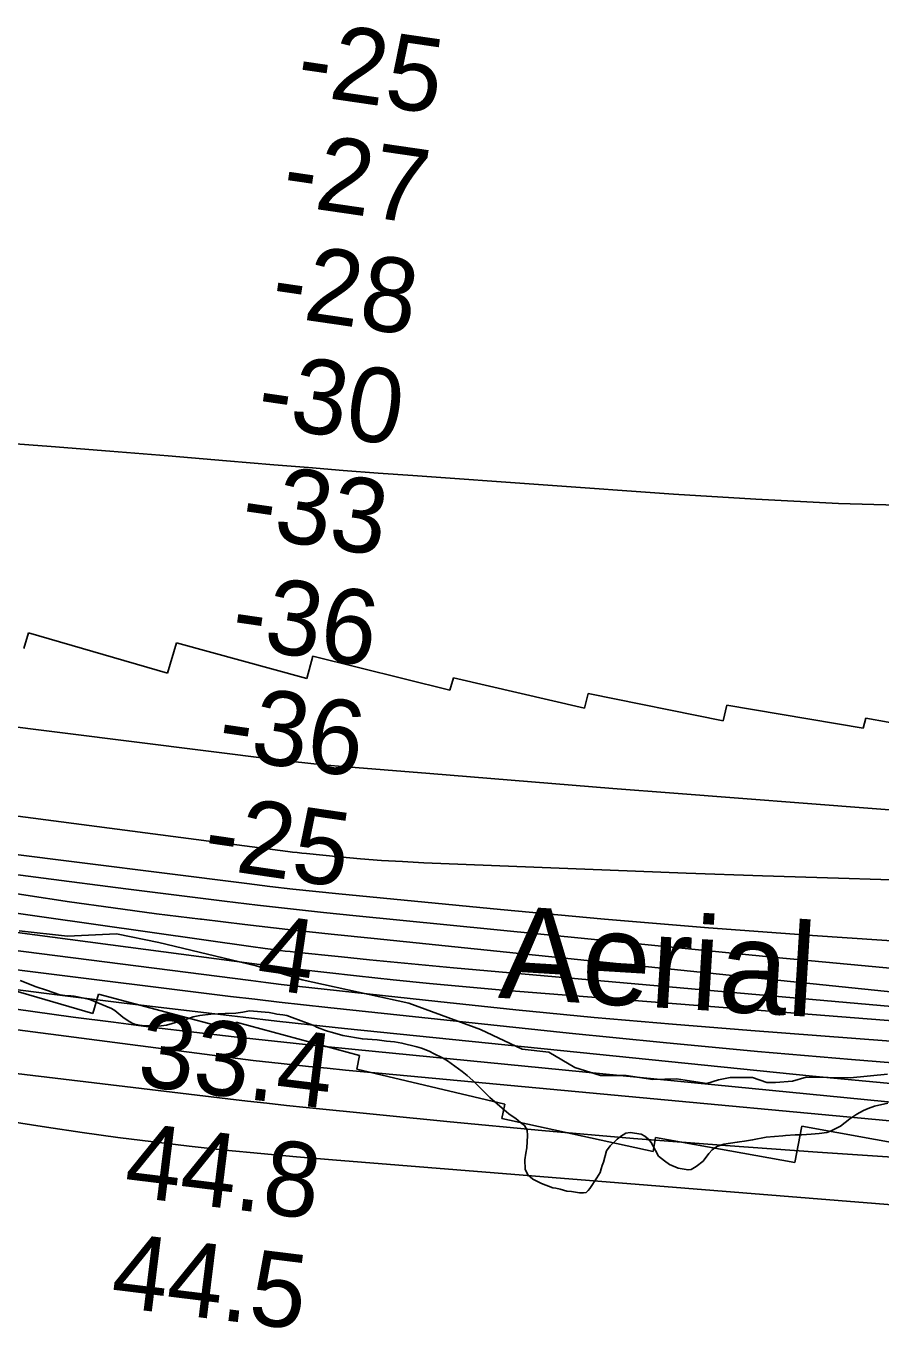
# Model space of a CAD drawing. Extents: x 3187622 to 3225504, y 800805 to 826213.
# Drawn here: x 3210446 to 3211213, y 809957 to 811128 of the extents above; entities that cross this region are included whole.
import ezdxf

# ---------------------------------------------------------------- set-up
doc = ezdxf.new("R2010")
doc.units = 0
for name, color, linetype in [('V-RIVR-EDGE', 7, 'Continuous'), ('V-RIVR-IDEN', 7, 'Continuous'), ('V-RIVR-RANG', 7, 'Continuous'), ('V-RRAP-RVMT', 7, 'Continuous'), ('V-SITE-VEGE', 7, 'Continuous'), ('V-TOPO-DPTH', 7, 'Continuous'), ('V-TOPO-MAJR', 7, 'Continuous'), ('V-TOPO-MINR', 7, 'Continuous'), ('V-TOPO-WATR', 7, 'Continuous')]:
    doc.layers.add(name, color=color, linetype=linetype)

msp = doc.modelspace()

# ---------------------------------------------------------------- linework, layer by layer
at = {"layer": 'V-RIVR-EDGE'}
for points in [[(3210439.3, 810315.1), (3210482.8, 810310.2), (3210526.7, 810312.3), (3210564.9, 810304.4), (3210652.2, 810283.7), (3210693.5, 810271), (3210753.9, 810257.8), (3210789.5, 810249.9), (3210853.8, 810226.3), (3210891.1, 810208.8), (3210915, 810206.1), (3210938.5, 810192.2), (3210961.5, 810185.1), (3210984.5, 810185.1), (3211008.4, 810181.5), (3211029.7, 810181.9), (3211057.1, 810177.9), (3211067.5, 810181), (3211078, 810183.1), (3211098, 810183.1)], [(3211098, 810183.1), (3211111, 810178.7), (3211118.8, 810178.7), (3211134, 810179.9), (3211146.2, 810183.4), (3211185.8, 810182.8), (3211219.3, 810186.2)]]:
    msp.add_lwpolyline(points, dxfattribs=at)
at = {"layer": 'V-RRAP-RVMT'}
for p, q in [((3210443.5, 810568.7), (3210447.7, 810582.8)), ((3210447.7, 810582.8), (3210572.6, 810546.6)), ((3210572.6, 810546.6), (3210580.7, 810573.7)), ((3210580.7, 810573.7), (3210697.7, 810541.6)), ((3210697.7, 810541.6), (3210703.1, 810561.7)), ((3210703.1, 810561.7), (3210826.3, 810531.3)), ((3210826.3, 810531.3), (3210829.6, 810542.2)), ((3210829.6, 810542.2), (3210947.1, 810515.1)), ((3210947.1, 810515.1), (3210950.4, 810528.2)), ((3210950.4, 810528.2), (3211071.8, 810503.8)), ((3211071.8, 810503.8), (3211075, 810517.9)), ((3211075, 810517.9), (3211197.5, 810497)), ((3211197.5, 810497), (3211199.7, 810506)), ((3211199.7, 810506), (3211328.9, 810483)), ((3210505.5, 810240.7), (3210369.3, 810280.6)), ((3210510.7, 810258), (3210505.5, 810240.7)), ((3210632.2, 810225.9), (3210510.7, 810258)), ((3210634.3, 810232.9), (3210632.2, 810225.9)), ((3210745.1, 810203.1), (3210634.3, 810232.9)), ((3210742.6, 810190.7), (3210745.1, 810203.1)), ((3210875.7, 810159.3), (3210742.6, 810190.7)), ((3210873, 810146.4), (3210875.7, 810159.3)), ((3211008.8, 810116.6), (3210873, 810146.4)), ((3211142.5, 810139.5), (3211136.2, 810107)), ((3211271.1, 810116.3), (3211142.5, 810139.5)), ((3211011, 810129.4), (3211008.8, 810116.6)), ((3211136.2, 810107), (3211011, 810129.4))]:
    msp.add_line(p, q, dxfattribs=at)
at = {"layer": 'V-SITE-VEGE'}
for points in [[(3210491.9, 810255.6), (3210488.8, 810256.2), (3210485.8, 810256.5), (3210482.8, 810256.5), (3210476, 810257.6), (3210469.9, 810259.5), (3210463.9, 810261.6), (3210454.6, 810264.7), (3210440.3, 810270.5)], [(3211031.4, 810101.8), (3211023.4, 810105.2), (3211019.1, 810108.3), (3211013.6, 810112.6), (3211010.9, 810117.7), (3211008.7, 810121.6), (3211007, 810124.9), (3211004.5, 810127.9), (3211001.3, 810130.5), (3210998, 810132.3), (3210988.2, 810133.7), (3210984.4, 810133.3), (3210979.5, 810130.3), (3210976.5, 810127.8), (3210970.3, 810121.8), (3210967, 810117.3), (3210964.1, 810107.3), (3210963, 810104.3), (3210962.2, 810101.3), (3210961.1, 810098), (3210958.3, 810093), (3210952.1, 810083.5), (3210950.6, 810081.7), (3210948.8, 810080), (3210946, 810079.5), (3210942.7, 810079.6), (3210935.6, 810080.7), (3210931.4, 810081), (3210925.3, 810082.8), (3210921.3, 810083.9), (3210918.8, 810084.2), (3210908.5, 810087.9), (3210900.9, 810091.8), (3210896.2, 810095.9), (3210893.8, 810101), (3210893.6, 810109.3), (3210894.5, 810115.1), (3210895.3, 810119.9), (3210895.9, 810131), (3210895.8, 810136), (3210893.3, 810140.1), (3210889.8, 810142.9), (3210885.8, 810146), (3210879.3, 810150.7), (3210877.1, 810152.5), (3210873.1, 810155.8), (3210862.1, 810165.3), (3210856.6, 810170.9), (3210851.9, 810175.3), (3210846.9, 810180.4), (3210841.9, 810185), (3210837.2, 810188.6), (3210824.2, 810198.2), (3210819.7, 810201), (3210812.1, 810204.6), (3210807.6, 810207), (3210800.8, 810209.6), (3210796.6, 810210.9), (3210783.2, 810214.1), (3210776.4, 810215.2), (3210769.4, 810215.8), (3210760.8, 810217), (3210747.7, 810217.9), (3210730, 810220.9), (3210720.7, 810223.6), (3210716.4, 810224.9), (3210713.7, 810225.7), (3210710.7, 810227), (3210706.6, 810228.6), (3210704.6, 810229.6), (3210700.9, 810231), (3210684.5, 810237.2), (3210679.8, 810238.8), (3210676.2, 810239.4), (3210670.7, 810240.2), (3210668.4, 810240.8), (3210663.9, 810241.6), (3210646.2, 810243.1), (3210640.2, 810241.9), (3210634.1, 810241), (3210624.5, 810240.6), (3210611.6, 810240), (3210601.7, 810238.9), (3210595.7, 810237.7), (3210589.1, 810235.3), (3210571.6, 810230.3), (3210564.7, 810229.3), (3210558.4, 810229.7), (3210555.6, 810229.7), (3210552.6, 810229.5), (3210547.6, 810230.3), (3210543, 810231.2), (3210541, 810231.9), (3210537.3, 810234), (3210532.5, 810237.4), (3210529, 810240.5), (3210525.3, 810243.3), (3210522.3, 810245.1), (3210517.3, 810247.4), (3210502.9, 810253.2), (3210491.9, 810255.6)], [(3211219.6, 810160.3), (3211207.5, 810157.4), (3211201.9, 810155.5), (3211197.6, 810153.5), (3211191.9, 810150.3), (3211185.6, 810146.1), (3211177.2, 810139.6), (3211173.6, 810137.7), (3211168, 810135), (3211164.9, 810133.8), (3211157.9, 810132.8), (3211150.8, 810132.2), (3211142.4, 810131.8), (3211136.4, 810131.6), (3211127.8, 810131.2), (3211125.3, 810130.8), (3211110.3, 810129.5), (3211098.2, 810127.1), (3211090.8, 810126), (3211086.5, 810125.5), (3211084.3, 810125), (3211072.4, 810123.4), (3211067, 810121.5), (3211064.2, 810120), (3211061.7, 810118.3), (3211058.9, 810114.8), (3211053.7, 810108), (3211047.6, 810103.3), (3211043, 810100.6), (3211040.2, 810100.2), (3211031.4, 810101.8)]]:
    msp.add_lwpolyline(points, dxfattribs=at)
at = {"layer": 'V-TOPO-DPTH'}
for points in [[(3210415.8, 810754), (3210468.3, 810750.1), (3210520.7, 810746), (3210573.2, 810741.8), (3210625.6, 810737.4), (3210668, 810733.8), (3210699.2, 810731.2), (3210730.5, 810728.6), (3210761.7, 810726.3), (3210793, 810724), (3211027, 810707.4), (3211101.1, 810702.8), (3211175.2, 810699.1), (3211249.4, 810696.9)], [(3211249.4, 810696.9), (3211175.2, 810699.1), (3211101.1, 810702.8), (3211027, 810707.4), (3210793, 810724), (3210761.7, 810726.3), (3210730.5, 810728.6), (3210699.2, 810731.2), (3210668, 810733.8), (3210625.6, 810737.4), (3210573.2, 810741.8), (3210520.7, 810746), (3210468.3, 810750.1), (3210415.8, 810754)], [(3211383.6, 810411.2), (3211027.5, 810438.7), (3210972.7, 810443), (3210917.9, 810447.3), (3210863.1, 810451.8), (3210808.3, 810456.3), (3210726.3, 810463.1), (3210712.5, 810464.3), (3210698.8, 810465.7), (3210685, 810467.2), (3210671.3, 810468.8), (3210285, 810517.3), (3210225.6, 810524.9), (3210166.3, 810532.7), (3210107, 810540.9), (3210047.8, 810549.2), (3209956.8, 810562.3), (3209943.1, 810564.3), (3209929.3, 810566.3), (3209915.6, 810568.4), (3209901.9, 810570.5), (3209474.1, 810636.9)], [(3209474.1, 810636.9), (3209901.9, 810570.5), (3209915.6, 810568.4), (3209929.3, 810566.3), (3209943.1, 810564.3), (3209956.8, 810562.3), (3210047.8, 810549.2), (3210107, 810540.9), (3210166.3, 810532.7), (3210225.6, 810524.9), (3210285, 810517.3), (3210671.3, 810468.8), (3210685, 810467.2), (3210698.8, 810465.7), (3210712.5, 810464.3), (3210726.3, 810463.1), (3210808.3, 810456.3), (3210863.1, 810451.8), (3210917.9, 810447.3), (3210972.7, 810443), (3211027.5, 810438.7), (3211383.6, 810411.2)], [(3209176.5, 810567.1), (3209837.1, 810442.9), (3209869.6, 810437), (3209902, 810431.3), (3209934.6, 810425.9), (3209967.1, 810420.7), (3210445.4, 810347.1), (3210484.5, 810341.2), (3210523.7, 810335.6), (3210562.9, 810330.4), (3210602.2, 810325.5), (3210603.2, 810325.4), (3210642, 810320.8), (3210680.8, 810316.3), (3210719.6, 810312.1), (3210758.4, 810308), (3211407.6, 810241)], [(3209176.5, 810567.1), (3209837.1, 810442.9), (3209869.6, 810437), (3209902, 810431.3), (3209934.6, 810425.9), (3209967.1, 810420.7), (3210445.4, 810347.1), (3210484.5, 810341.2), (3210523.7, 810335.6), (3210562.9, 810330.4), (3210602.2, 810325.5), (3210603.2, 810325.4), (3210642, 810320.8), (3210680.8, 810316.3), (3210719.6, 810312.1), (3210758.4, 810308), (3211407.6, 810241)], [(3211245.3, 810304.6), (3211151.8, 810310.8), (3211058.4, 810317.7), (3210965, 810325.6), (3210871.7, 810334.1), (3210726.5, 810348.2), (3210705.8, 810350.3), (3210685.1, 810352.5), (3210664.5, 810354.9), (3210643.8, 810357.4), (3210424.3, 810385), (3210338.1, 810396.2), (3210251.9, 810407.9), (3210165.8, 810420.3), (3210079.7, 810433.2), (3209943.8, 810454.1), (3209925.8, 810457), (3209907.8, 810460), (3209889.9, 810463.1), (3209871.9, 810466.4), (3209632.9, 810511.6)], [(3209632.9, 810511.6), (3209871.9, 810466.4), (3209889.9, 810463.1), (3209907.8, 810460), (3209925.8, 810457), (3209943.8, 810454.1), (3210079.7, 810433.2), (3210165.8, 810420.3), (3210251.9, 810407.9), (3210338.1, 810396.2), (3210424.3, 810385), (3210643.8, 810357.4), (3210664.5, 810354.9), (3210685.1, 810352.5), (3210705.8, 810350.3), (3210726.5, 810348.2), (3210871.7, 810334.1), (3210965, 810325.6), (3211058.4, 810317.7), (3211151.8, 810310.8), (3211245.3, 810304.6)], [(3211289.4, 810358.7), (3211175.4, 810362.2), (3211106.9, 810364.5), (3211038.5, 810366.8), (3210970.1, 810369.4), (3210901.7, 810372.1), (3210802.8, 810376.2), (3210783.8, 810377.2), (3210764.9, 810378.3), (3210745.9, 810379.8), (3210726.9, 810381.5), (3210697.5, 810384.4), (3210693.3, 810384.8), (3210689.1, 810385.3), (3210684.9, 810385.8), (3210680.7, 810386.3), (3210017, 810473.1)], [(3210017, 810473.1), (3210680.7, 810386.3), (3210684.9, 810385.8), (3210689.1, 810385.3), (3210693.3, 810384.8), (3210697.5, 810384.4), (3210726.9, 810381.5), (3210745.9, 810379.8), (3210764.9, 810378.3), (3210783.8, 810377.2), (3210802.8, 810376.2), (3210901.7, 810372.1), (3210970.1, 810369.4), (3211038.5, 810366.8), (3211106.9, 810364.5), (3211175.4, 810362.2), (3211289.4, 810358.7)], [(3211271.7, 810192.6), (3211187.1, 810199.3), (3211102.4, 810206.6), (3211017.9, 810214.6), (3210933.4, 810223.1), (3210716.5, 810246.1), (3210694.7, 810248.4), (3210672.9, 810250.9), (3210651.1, 810253.5), (3210629.3, 810256.1), (3210444.6, 810279), (3210351.5, 810290.9), (3210258.5, 810303.2), (3210165.6, 810316.2), (3210072.7, 810329.6), (3209927.6, 810351.2), (3209907.4, 810354.3), (3209887.1, 810357.5), (3209866.9, 810360.9), (3209846.7, 810364.3), (3209388.9, 810445.1)], [(3211425.5, 810218.2), (3210873.9, 810261.8), (3210840.9, 810264.6), (3210808, 810267.6), (3210775.2, 810270.9), (3210742.3, 810274.5), (3210689, 810280.5), (3210682.8, 810281.3), (3210676.6, 810282), (3210670.5, 810282.8), (3210664.3, 810283.6), (3210036, 810366.6)], [(3210036, 810366.6), (3210664.3, 810283.6), (3210670.5, 810282.8), (3210676.6, 810282), (3210682.8, 810281.3), (3210689, 810280.5), (3210742.3, 810274.5), (3210775.2, 810270.9), (3210808, 810267.6), (3210840.9, 810264.6), (3210873.9, 810261.8), (3211425.5, 810218.2)]]:
    msp.add_lwpolyline(points, dxfattribs=at)
at = {"layer": 'V-TOPO-MAJR'}
msp.add_lwpolyline([(3210129.1, 810266.1), (3210649.6, 810198.6), (3210652.4, 810198.2), (3210655.2, 810197.9), (3210658, 810197.6), (3210660.7, 810197.2), (3210663.5, 810196.9), (3210666.3, 810196.6), (3210669.1, 810196.3), (3210671.9, 810196), (3210699.4, 810193.2), (3210715.9, 810191.5), (3210732.4, 810189.9), (3210748.9, 810188.3), (3210765.5, 810186.7), (3211426.9, 810125)], dxfattribs=at)
at = {"layer": 'V-TOPO-MINR'}
for points in [[(3211249.4, 810696.9), (3211175.2, 810699.1), (3211101.1, 810702.8), (3211027, 810707.4), (3210793, 810724), (3210761.7, 810726.3), (3210730.5, 810728.6), (3210699.2, 810731.2), (3210668, 810733.8), (3210625.6, 810737.4), (3210573.2, 810741.8), (3210520.7, 810746), (3210468.3, 810750.1), (3210415.8, 810754)], [(3209474.1, 810636.9), (3209901.9, 810570.5), (3209915.6, 810568.4), (3209929.3, 810566.3), (3209943.1, 810564.3), (3209956.8, 810562.3), (3210047.8, 810549.2), (3210107, 810540.9), (3210166.3, 810532.7), (3210225.6, 810524.9), (3210285, 810517.3), (3210671.3, 810468.8), (3210685, 810467.2), (3210698.8, 810465.7), (3210712.5, 810464.3), (3210726.3, 810463.1), (3210808.3, 810456.3), (3210863.1, 810451.8), (3210917.9, 810447.3), (3210972.7, 810443), (3211027.5, 810438.7), (3211383.6, 810411.2)], [(3209176.5, 810567.1), (3209837.1, 810442.9), (3209869.6, 810437), (3209902, 810431.3), (3209934.6, 810425.9), (3209967.1, 810420.7), (3210445.4, 810347.1), (3210484.5, 810341.2), (3210523.7, 810335.6), (3210562.9, 810330.4), (3210602.2, 810325.5), (3210603.2, 810325.4), (3210642, 810320.8), (3210680.8, 810316.3), (3210719.6, 810312.1), (3210758.4, 810308), (3211407.6, 810241)], [(3209362.9, 810547.7), (3209854.7, 810454.8), (3209879.8, 810450.2), (3209905, 810445.8), (3209930.2, 810441.6), (3209955.4, 810437.6), (3210240.1, 810393.6), (3210313.8, 810382.6), (3210387.5, 810372), (3210461.3, 810362.2), (3210535.1, 810352.7), (3210623.9, 810341.8), (3210653.5, 810338.2), (3210683, 810334.8), (3210712.6, 810331.6), (3210742.2, 810328.6), (3211119.1, 810291.1), (3211173.6, 810285.9), (3211228, 810281)], [(3209632.9, 810511.6), (3209871.9, 810466.4), (3209889.9, 810463.1), (3209907.8, 810460), (3209925.8, 810457), (3209943.8, 810454.1), (3210079.7, 810433.2), (3210165.8, 810420.3), (3210251.9, 810407.9), (3210338.1, 810396.2), (3210424.3, 810385), (3210643.8, 810357.4), (3210664.5, 810354.9), (3210685.1, 810352.5), (3210705.8, 810350.3), (3210726.5, 810348.2), (3210871.7, 810334.1), (3210965, 810325.6), (3211058.4, 810317.7), (3211151.8, 810310.8), (3211245.3, 810304.6)], [(3210017, 810473.1), (3210680.7, 810386.3), (3210684.9, 810385.8), (3210689.1, 810385.3), (3210693.3, 810384.8), (3210697.5, 810384.4), (3210726.9, 810381.5), (3210745.9, 810379.8), (3210764.9, 810378.3), (3210783.8, 810377.2), (3210802.8, 810376.2), (3210901.7, 810372.1), (3210970.1, 810369.4), (3211038.5, 810366.8), (3211106.9, 810364.5), (3211175.4, 810362.2), (3211289.4, 810358.7)], [(3209196.7, 810460.9), (3209828.1, 810351.5), (3209856, 810346.8), (3209884, 810342.2), (3209912, 810337.8), (3209940.1, 810333.6), (3210252.6, 810287.5), (3210322.2, 810277.6), (3210391.8, 810268), (3210461.5, 810259), (3210531.2, 810250.3), (3210610.1, 810240.9), (3210640.5, 810237.3), (3210670.8, 810233.9), (3210701.2, 810230.6), (3210731.6, 810227.4), (3211152, 810184.5), (3211199.9, 810179.9), (3211247.8, 810175.4)], [(3209388.9, 810445.1), (3209846.7, 810364.3), (3209866.9, 810360.9), (3209887.1, 810357.5), (3209907.4, 810354.3), (3209927.6, 810351.2), (3210072.7, 810329.6), (3210165.6, 810316.2), (3210258.5, 810303.2), (3210351.5, 810290.9), (3210444.6, 810279), (3210629.3, 810256.1), (3210651.1, 810253.5), (3210672.9, 810250.9), (3210694.7, 810248.4), (3210716.5, 810246.1), (3210933.4, 810223.1), (3211017.9, 810214.6), (3211102.4, 810206.6), (3211187.1, 810199.3), (3211271.7, 810192.6)], [(3209684.8, 810445.7), (3209727.2, 810437.5), (3209769.6, 810429.7), (3209812.1, 810422.2), (3209854.7, 810415.1), (3209897.4, 810408.2), (3209940, 810401.7), (3209982.8, 810395.4), (3210651.6, 810300.2), (3210656.1, 810299.6), (3210660.5, 810299), (3210665, 810298.4), (3210669.5, 810297.8), (3210673.9, 810297.3), (3210678.4, 810296.8), (3210682.9, 810296.3), (3210687.4, 810295.8), (3210728.8, 810291.6), (3210754, 810289), (3210779.2, 810286.6), (3210804.4, 810284.2), (3210829.6, 810281.9), (3211436.9, 810228.2)], [(3209614.8, 810421.4), (3209706.6, 810404.8), (3209864.8, 810376.7), (3209877.5, 810374.5), (3209890.1, 810372.4), (3209902.8, 810370.4), (3209915.5, 810368.4), (3210007, 810354.8), (3210065.5, 810346.2), (3210124, 810338), (3210182.6, 810330), (3210241.1, 810322.3), (3210647.4, 810270.3), (3210661.1, 810268.6), (3210674.8, 810266.9), (3210688.5, 810265.4), (3210702.3, 810263.8), (3210815.3, 810251.4), (3210885.5, 810244.1), (3210955.8, 810237.2), (3211026.2, 810231.1), (3211096.6, 810225.4), (3211406.9, 810201.9)], [(3209630.3, 810363.2), (3209713.5, 810349.6), (3209804.9, 810334.9), (3209842.5, 810328.9), (3209880.2, 810323.1), (3209917.8, 810317.6), (3209955.5, 810312.1), (3210451.8, 810242.5), (3210487.9, 810237.5), (3210524, 810232.8), (3210560.1, 810228.3), (3210596.3, 810223.9), (3210632.5, 810219.8), (3210668.7, 810215.9), (3210704.9, 810212.1), (3210741.1, 810208.4), (3211368.9, 810146.8)], [(3209343.7, 810326.5), (3209794.7, 810244.6), (3209828.3, 810238.7), (3209861.9, 810232.9), (3209895.6, 810227.3), (3209929.3, 810221.9), (3210464.1, 810138.7), (3210496, 810133.9), (3210528, 810129.4), (3210560.1, 810125.3), (3210592.2, 810121.5), (3210624.3, 810118), (3210656.5, 810114.8), (3210688.6, 810111.8), (3210720.8, 810109.1), (3211234.5, 810067.8)], [(3209557.6, 810322.2), (3209835.5, 810272.3), (3209852.1, 810269.3), (3209868.7, 810266.5), (3209885.4, 810263.8), (3209902.1, 810261.1), (3210031.8, 810241.1), (3210113.4, 810228.9), (3210195.1, 810217.2), (3210276.9, 810206.4), (3210358.8, 810196.2), (3210626.8, 810164.1), (3210644.4, 810162.1), (3210661.9, 810160.1), (3210679.5, 810158.2), (3210697.1, 810156.4), (3210826.5, 810143.5), (3210908.9, 810135.7), (3210991.3, 810128.5), (3211073.8, 810122), (3211156.3, 810116.2), (3211398.9, 810100.1)]]:
    msp.add_lwpolyline(points, dxfattribs=at)
at = {"layer": 'V-TOPO-WATR'}
msp.add_lwpolyline([(3210036, 810366.6), (3210664.3, 810283.6), (3210670.5, 810282.8), (3210676.6, 810282), (3210682.8, 810281.3), (3210689, 810280.5), (3210742.3, 810274.5), (3210775.2, 810270.9), (3210808, 810267.6), (3210840.9, 810264.6), (3210873.9, 810261.8), (3211425.5, 810218.2)], dxfattribs=at)

# ---------------------------------------------------------------- texts
at = {"layer": 'V-RIVR-IDEN'}
msp.add_text('Aerial ', height=83, rotation=356.5046, dxfattribs=at).set_placement((3210869.1, 810254.9))
at = {"layer": 'V-RIVR-RANG'}
for s, rotation, p in [('-25', 351.6997, (3210686.8, 811067.4)), ('-27', 351.6997, (3210673.8, 810968.2)), ('-28', 351.6997, (3210663.9, 810868.6)), ('-30', 351.6997, (3210651.2, 810769.5)), ('-33', 351.6997, (3210636.9, 810670.5)), ('-36', 351.6997, (3210628, 810570.8)), ('-36', 351.6997, (3210616, 810471.5)), ('-25', 351.6997, (3210603, 810372.4)), ('4', 351.6997, (3210650.8, 810264.4)), ('33.4', 352.9783, (3210544.2, 810176.2)), ('44.8', 352.9783, (3210532.3, 810077)), ('44.5', 352.9783, (3210520.3, 809977.7))]:
    msp.add_text(s, height=67, rotation=rotation, dxfattribs=at).set_placement(p)

doc.saveas('drawing.dxf')
